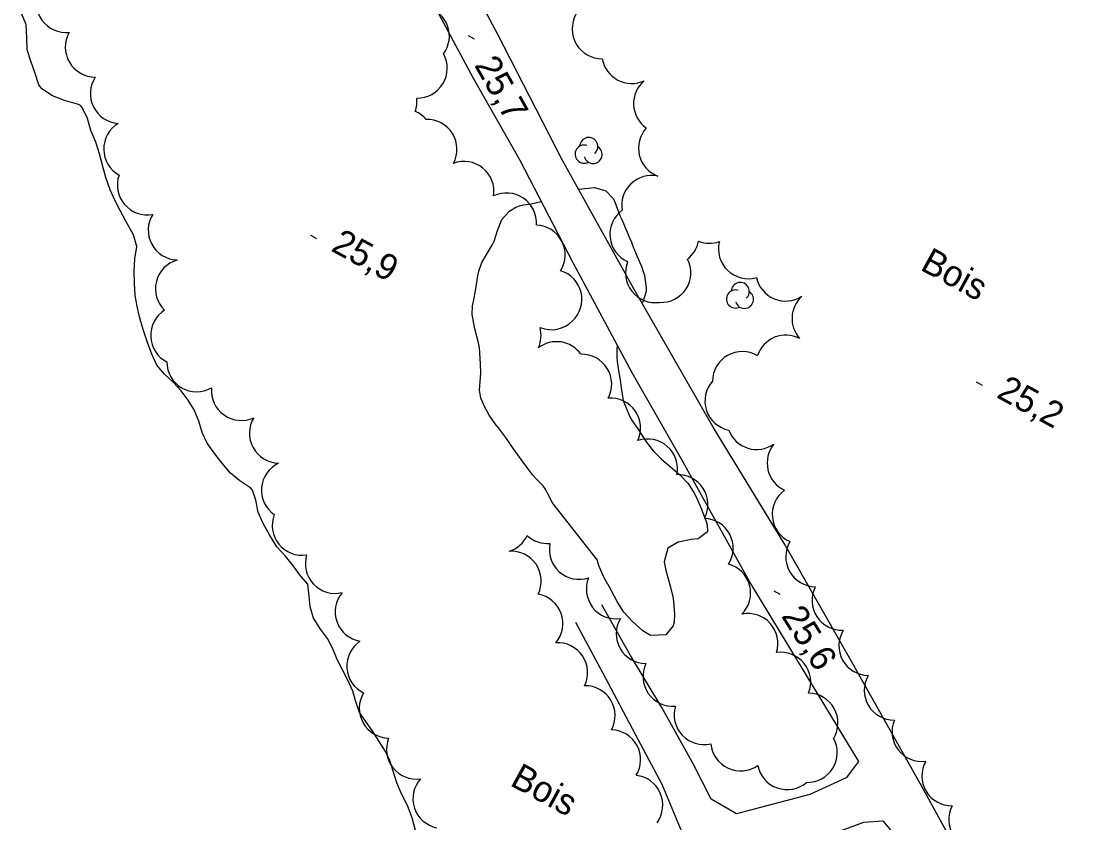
# Model space of a CAD drawing. Extents: x 219136 to 222520, y 5421589 to 5424530.
# Drawn here: x 220138.2 to 220261.6, y 5424212.3 to 5424305.3 of the extents above; entities that cross this region are included whole.
import ezdxf

# ---------------------------------------------------------------- set-up
doc = ezdxf.new("R2010")
doc.units = 0
for name, color, linetype in [('Level 19', 7, 'Continuous'), ('Level 2', 7, 'Continuous'), ('Level 3', 7, 'Continuous'), ('Level 4', 7, 'Continuous'), ('Level 44', 7, 'Continuous')]:
    doc.layers.add(name, color=color, linetype=linetype)

msp = doc.modelspace()

# ---------------------------------------------------------------- linework, layer by layer
at = {"layer": 'Level 19'}
for points in [[(220263.24, 5424170.91), (220260.8, 5424175.56), (220257.35, 5424184.62), (220253.06, 5424195.25), (220248.56, 5424205.8), (220242.83, 5424216.24), (220233.97, 5424231.98), (220226.75, 5424244.56), (220218.47, 5424258.2), (220209.26, 5424274.23), (220200.93, 5424289.2), (220193.42, 5424303.81), (220185.36, 5424318.97), (220175.43, 5424334.8), (220159.83, 5424355.47), (220154.77, 5424364.69), (220150.04, 5424376.09), (220143.74, 5424390.3), (220138.2, 5424403.62), (220137.5, 5424411.97), (220138.15, 5424419.02)], [(220184.62, 5424309.85), (220190.56, 5424298.72), (220196.02, 5424289.15), (220202.16, 5424277.28), (220209, 5424264.51), (220214.74, 5424254.52), (220222.83, 5424239.97), (220235.31, 5424219.41), (220233.9, 5424217.52), (220229.68, 5424215.57), (220221.16, 5424213.32), (220218.23, 5424215.02), (220216.15, 5424219.14), (220212.49, 5424225.67), (220208.88, 5424231.72), (220205.53, 5424237.58)], [(220202.49, 5424235.58), (220206.22, 5424228.57), (220209.42, 5424222.56), (220212.5, 5424216.76), (220214.63, 5424211.69), (220216.3, 5424207.61), (220218.4, 5424206.89), (220223.86, 5424208.51), (220231.33, 5424210.66), (220235.92, 5424212.39), (220238.15, 5424212.52), (220240.28, 5424209.99), (220244.61, 5424202.62), (220249, 5424194.06), (220254.21, 5424182.5), (220257.6, 5424172.19), (220261.73, 5424159.19), (220265.25, 5424147.9), (220267.9, 5424134.16), (220272.06, 5424118.17), (220275.2, 5424106.36), (220275.68, 5424104.58)]]:
    msp.add_lwpolyline(points, dxfattribs=at)
at = {"layer": 'Level 2'}
for points in [[(220202.83, 5424285.79), (220204.68, 5424285.99), (220206.02, 5424285.58), (220206.89, 5424284.66), (220207.07, 5424284.2), (220207.64, 5424282.74), (220207.84, 5424282.25), (220208.05, 5424281.79), (220208.24, 5424281.35), (220208.77, 5424280.06), (220208.96, 5424279.62), (220209.14, 5424279.17), (220209.52, 5424278.24), (220210.18, 5424276.72), (220210.35, 5424276.23), (220210.48, 5424275.78), (220210.65, 5424274.62), (220210.67, 5424274.28), (220210.68, 5424273.93), (220210.3, 5424272.68), (220210.2, 5424272.59)], [(220199.76, 5424249.44), (220199.5, 5424250.04), (220198.97, 5424251.04), (220198.73, 5424251.37), (220197.86, 5424252.28), (220197.54, 5424252.6), (220196.96, 5424253.39), (220196.31, 5424254.26), (220195.3, 5424255.66), (220195.01, 5424256.05), (220194.47, 5424256.85), (220193.53, 5424258.1), (220193.17, 5424258.55), (220192.46, 5424259.57), (220191.91, 5424260.57), (220191.51, 5424261.56), (220191.36, 5424262.49), (220191.51, 5424264.44), (220191.46, 5424265.58), (220191.33, 5424267.37), (220191.23, 5424267.95), (220190.8, 5424269.6), (220190.51, 5424271.26), (220190.53, 5424272.24), (220190.64, 5424272.74), (220190.92, 5424274.21), (220191.15, 5424275.74), (220191.26, 5424276.29), (220191.63, 5424277.28), (220192.1, 5424278.14), (220192.84, 5424279.35), (220193.06, 5424279.75), (220193.45, 5424281), (220193.94, 5424282.25), (220194.82, 5424283.25), (220195.57, 5424283.7), (220196, 5424283.84), (220196.44, 5424283.95), (220197.33, 5424284.08), (220198.51, 5424284.34)], [(220207.31, 5424267.67), (220207.27, 5424267.26), (220207.28, 5424266.26), (220207.33, 5424265.79), (220207.51, 5424264.53), (220207.65, 5424263.66), (220207.79, 5424262.75), (220207.95, 5424261.77), (220208, 5424261.26), (220208.78, 5424259.38), (220209.07, 5424258.91), (220209.71, 5424257.97), (220210.37, 5424257), (220210.7, 5424256.47), (220211.1, 5424255.93), (220211.51, 5424255.44), (220212.45, 5424254.48), (220213.48, 5424253.61), (220214.01, 5424253.16), (220214.54, 5424252.69), (220215.5, 5424251.68), (220216.23, 5424250.59), (220216.51, 5424250.04), (220216.97, 5424248.95), (220217.41, 5424247.87), (220217.61, 5424247.35), (220217.74, 5424246.86), (220217.78, 5424246.04), (220216.7, 5424245.25), (220215.92, 5424245.17)], [(220215.92, 5424245.17), (220214.39, 5424244.86), (220213.19, 5424244.15), (220212.77, 5424242.57), (220212.92, 5424241.74), (220213.18, 5424240.74), (220213.5, 5424239.62), (220213.76, 5424238.49), (220213.84, 5424237.96), (220213.94, 5424236.96), (220213.97, 5424236.49), (220213.92, 5424235.58), (220213.82, 5424235.13), (220212.98, 5424234.09), (220211.17, 5424234.03), (220210.3, 5424234.56), (220209.89, 5424234.9), (220209.12, 5424235.6), (220208.09, 5424236.73), (220207.55, 5424237.56), (220207.31, 5424237.96), (220206.64, 5424239.21), (220206.39, 5424239.7), (220205.81, 5424240.7), (220205.21, 5424242.04), (220205.11, 5424242.36), (220205.04, 5424242.75), (220199.76, 5424249.44)]]:
    msp.add_lwpolyline(points, dxfattribs=at)
at = {"layer": 'Level 3'}
for p, q in [((220190.01, 5424303.59), (220190.71, 5424303.2)), ((220171.75, 5424280.43), (220172.45, 5424280.05)), ((220248.96, 5424263.44), (220249.66, 5424263.06)), ((220225.48, 5424239.19), (220226.18, 5424238.8))]:
    msp.add_line(p, q, dxfattribs=at)
at = {"layer": 'Level 4'}
for points in [[(220139.74, 5424299.31), (220139.3, 5424300.62), (220138.87, 5424301.95), (220138.81, 5424303.36), (220138.73, 5424304.87), (220138.19, 5424306.15)], [(220176.99, 5424226.33), (220176.63, 5424227.56), (220176.05, 5424228.83), (220175.49, 5424229.96), (220174.84, 5424231.23), (220174.36, 5424232.4), (220173.72, 5424233.69), (220172.89, 5424234.76), (220172.08, 5424236.02), (220171.7, 5424237.33), (220171.6, 5424238.58), (220171.41, 5424239.96), (220170.57, 5424240.94), (220169.76, 5424242.05), (220168.83, 5424243.23), (220167.83, 5424244.3), (220166.97, 5424245.71), (220166.26, 5424246.99), (220165.68, 5424248.33), (220165.41, 5424249.71), (220165.01, 5424250.89), (220164.8, 5424251.09), (220163.55, 5424251.94), (220162.45, 5424252.85), (220161.64, 5424253.82), (220160.77, 5424254.95), (220159.73, 5424256.34), (220159.15, 5424257.55), (220158.79, 5424258.88), (220158.25, 5424260.19), (220157.54, 5424261.3), (220156.73, 5424262.39), (220155.83, 5424263.35), (220154.81, 5424264.32), (220153.9, 5424265.36), (220153.32, 5424266.64), (220152.81, 5424268.01), (220152.33, 5424269.51), (220151.91, 5424270.98), (220151.63, 5424272.23), (220151.41, 5424273.46), (220151.32, 5424274.9), (220151.27, 5424276.27), (220151.37, 5424277.72), (220151.57, 5424279.13), (220151.2, 5424280.49), (220150.32, 5424282.06), (220149.66, 5424283.32), (220149.07, 5424284.43), (220148.49, 5424285.69), (220147.98, 5424287.15), (220147.66, 5424288.4), (220147.24, 5424289.88), (220146.84, 5424291.23), (220146.25, 5424292.59), (220145.87, 5424293.98), (220145.25, 5424295.27), (220145.05, 5424295.48), (220144.82, 5424295.59), (220144.54, 5424295.67), (220143.18, 5424296.08), (220141.8, 5424296.62), (220140.55, 5424297.4), (220140.2, 5424297.87), (220139.74, 5424299.31)], [(220183.93, 5424211.42), (220183.55, 5424212.87), (220182.98, 5424214.31), (220182.3, 5424215.66), (220181.76, 5424216.95), (220181.38, 5424218.16), (220180.95, 5424219.53), (220180.39, 5424220.66), (220179.7, 5424221.74), (220178.89, 5424222.99), (220178.14, 5424224.03), (220177.41, 5424225.08), (220176.99, 5424226.33)]]:
    msp.add_lwpolyline(points, dxfattribs=at)
at = {"layer": 'Level 44'}
for centre, radius, start, end in [((220143.38, 5424307.41), 3.46, 156.0012, 276.0012), ((220184.39, 5424303.54), 3.46, 323.5087, 76.11), ((220205.55, 5424304.36), 3.46, 150.5228, 270.5228), ((220146.75, 5424302.25), 3.46, 150.3177, 270.3177), ((220184.14, 5424299.81), 3.46, 268.7914, 28.7914), ((220209, 5424301.5), 3.46, 190.0391, 294.903), ((220149.65, 5424296.87), 3.46, 146.306, 266.306), ((220212.68, 5424295.71), 3.46, 130.0391, 234.903), ((220180.63, 5424295.93), 3.46, 340.8337, 6.8546), ((220182.54, 5424291.61), 3.46, 40.8337, 66.8546), ((220151.21, 5424290.44), 3.46, 120.8742, 240.8742), ((220185.27, 5424290.41), 3.46, 331.8424, 91.8424), ((220213.25, 5424290.54), 3.46, 137.6998, 249.5036), ((220203.48, 5424289.85), 1.05, 72.4499, 298.1385), ((220204.03, 5424290.73), 1.05, 310.6037, 178.0608), ((220204.52, 5424289.81), 1.05, 195.2714, 57.9557), ((220189.56, 5424285.54), 3.46, 350.8978, 110.8978), ((220152.79, 5424286.26), 3.46, 160.6556, 280.6556), ((220211.3, 5424283.91), 3.46, 77.6998, 189.5036), ((220194.49, 5424281.88), 3.46, 355.8596, 115.8596), ((220209.93, 5424280.54), 3.46, 126.1084, 246.1084), ((220156.37, 5424281.03), 3.46, 148.1291, 268.1291), ((220197.82, 5424278.16), 3.46, 327.95, 87.95), ((220213.35, 5424280.4), 3.46, 308.43, 349.2144), ((220218.03, 5424282.97), 3.46, 248.43, 289.2144), ((220222.53, 5424278.86), 3.46, 165.9552, 285.9552), ((220157.21, 5424274.24), 3.46, 105.9937, 225.9937), ((220211.74, 5424276.08), 3.46, 158.1339, 278.1339), ((220212.41, 5424276.11), 3.46, 266.9466, 26.9466), ((220199.76, 5424273.01), 3.46, 313.3524, 73.3524), ((220221.6, 5424273.92), 1.05, 310.6037, 178.0608), ((220226.86, 5424276.27), 3.46, 192.2831, 302.5942), ((220221.05, 5424273.04), 1.05, 72.4499, 298.1385), ((220222.09, 5424273), 1.05, 195.2714, 57.9557), ((220231.06, 5424270.78), 3.46, 132.2831, 221.8907), ((220156.66, 5424268.82), 3.46, 122.4117, 242.4117), ((220199.69, 5424272.94), 3.46, 247.694, 315.0507), ((220195.03, 5424268.83), 3.46, 335.2704, 15.0507), ((220226.89, 5424265.4), 3.46, 62.5942, 161.8907), ((220200.29, 5424264.64), 3.46, 35.2704, 127.694), ((220203.22, 5424263.18), 3.46, 331.5776, 91.5776), ((220221.83, 5424263.49), 3.46, 59.4386, 179.4386), ((220158.52, 5424265.74), 3.46, 179.8221, 299.8221), ((220163.7, 5424262.42), 3.46, 174.7524, 294.7524), ((220220.96, 5424261.22), 3.46, 138.3878, 258.3878), ((220206.58, 5424258.08), 3.46, 335.2687, 95.2687), ((220168.11, 5424257.48), 3.46, 148.835, 268.835), ((220223.5, 5424259.05), 3.46, 200.6149, 305.2031), ((220210.85, 5424253.35), 3.46, 348.8326, 108.8326), ((220228.18, 5424254.02), 3.46, 140.6149, 245.2031), ((220169.51, 5424250.88), 3.46, 115.1544, 235.1544), ((220214.38, 5424249.22), 3.46, 332.2681, 92.2681), ((220228.77, 5424248.08), 3.46, 126.1469, 246.1469), ((220170.76, 5424246.78), 3.46, 158.6916, 278.6916), ((220217.31, 5424244.15), 3.46, 327.6842, 87.6842), ((220193.75, 5424247.09), 3.46, 287.3359, 334.7144), ((220199.23, 5424248.15), 3.46, 227.3359, 274.7144), ((220202.91, 5424243.99), 3.46, 168.2076, 288.2076), ((220230.34, 5424243.14), 3.46, 149.2092, 269.2092), ((220174.6, 5424242.36), 3.46, 163.2651, 283.2651), ((220195.04, 5424240.33), 3.46, 334.1954, 94.1954), ((220219.34, 5424238.95), 3.46, 314.9336, 74.9336), ((220207.2, 5424239.41), 3.46, 157.9939, 277.9939), ((220178.06, 5424236.77), 3.46, 140.2211, 260.2211), ((220233.38, 5424238.09), 3.46, 152.8567, 272.8567), ((220197.55, 5424235.41), 3.46, 319.847, 79.847), ((220222.5, 5424233.11), 3.46, 341.978, 101.978), ((220210.67, 5424234.22), 3.46, 149.5, 269.5), ((220236.51, 5424232.84), 3.46, 148.7261, 268.7261), ((220179.41, 5424230.48), 3.46, 123.9891, 243.9891), ((220200.43, 5424229.72), 3.46, 333.8137, 93.8137), ((220226.31, 5424228.61), 3.46, 338.4949, 98.4949), ((220213.77, 5424229.28), 3.46, 154.7491, 274.7491), ((220239.45, 5424227.66), 3.46, 150.4542, 270.4542), ((220203.62, 5424224.73), 3.46, 331.4836, 91.4836), ((220180.86, 5424225.58), 3.46, 148.9648, 268.9648), ((220229.47, 5424223.88), 3.46, 328.9905, 88.9905), ((220217.38, 5424224.83), 3.46, 163.2717, 283.2717), ((220242.67, 5424222.86), 3.46, 157.2921, 277.2921), ((220206.58, 5424219.61), 3.46, 328.5265, 88.5265), ((220184.01, 5424220.83), 3.46, 158.0466, 278.0466), ((220229.39, 5424220.45), 3.46, 268.3934, 28.3934), ((220221.62, 5424221.78), 3.46, 185.3949, 305.3949), ((220246.13, 5424217.73), 3.46, 150.6976, 270.6976), ((220227.03, 5424219.61), 3.46, 190.8037, 310.8037), ((220187.08, 5424215.1), 3.46, 138.4197, 258.4197), ((220209.15, 5424214.36), 3.46, 323.7235, 83.7235), ((220249.25, 5424212.68), 3.46, 152.6655, 272.6655)]:
    msp.add_arc(centre, radius, start, end, dxfattribs=at)

# ---------------------------------------------------------------- texts
at = {"layer": 'Level 3'}
for s, rotation, p in [('25,7', 299.5567, (220190.69, 5424300.17)), ('25,9', 331.383, (220173.99, 5424278.69)), ('25,2', 331.383, (220251.2, 5424261.7)), ('25,6', 302.2188, (220226.29, 5424236.29))]:
    msp.add_text(s, height=3, rotation=rotation, dxfattribs=at).set_placement(p)
at = {"layer": 'Level 44'}
for p in [(220242.35, 5424276.49), (220194.76, 5424216.7)]:
    msp.add_text('Bois', height=3, rotation=331.3547, dxfattribs=at).set_placement(p)

doc.saveas('drawing.dxf')
